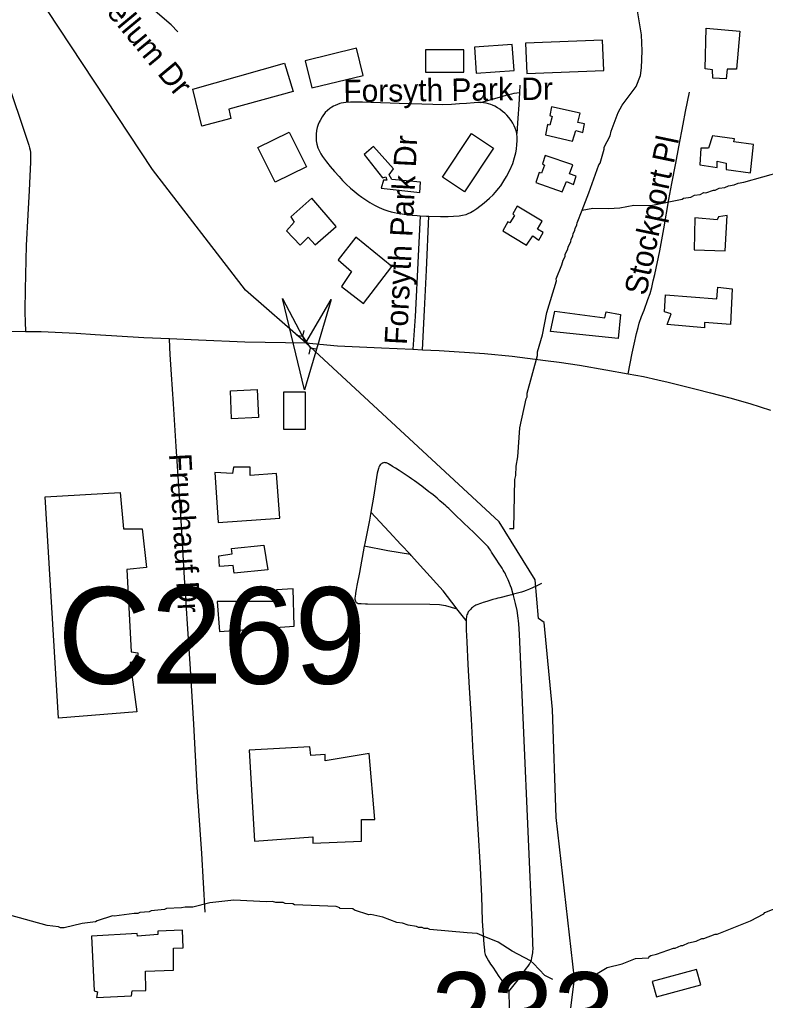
# Model space of a CAD drawing. Extents: x 1383679 to 1536984, y 460658 to 651027.
# Drawn here: x 1413754 to 1416920, y 506136 to 510300 of the extents above; entities that cross this region are included whole.
import ezdxf

# ---------------------------------------------------------------- set-up
doc = ezdxf.new("R2010")
doc.units = 0
for name, color, linetype in [('Exist Cultural Warehouse Building Footprint', 7, 'Continuous'), ('Exist Hydrographic Creek Single Shore', 7, 'Continuous'), ('Exist Hydrographic Misc Water Feature', 7, 'Continuous'), ('Exist Road Non-System Structure Non-Sys Other Number Label', 7, 'Continuous'), ('Exist Road Non-System Type 51', 7, 'Continuous'), ('Exist Road Non-System Type 51 Label', 7, 'Continuous'), ('Exist Road Secondary Structure Culvert Attributed CELL', 7, 'Continuous'), ('Exist Road Secondary Structure Culvert CELL', 7, 'Continuous'), ('Exist Road Secondary Structure Culvert Number Label', 7, 'Continuous'), ('Exist Road Secondary Type 51 Attributed', 7, 'Continuous')]:
    doc.layers.add(name, color=color, linetype=linetype)

msp = doc.modelspace()

# ---------------------------------------------------------------- linework, layer by layer
at = {"layer": 'Exist Cultural Warehouse Building Footprint'}
for points in [[(1416669.6, 510264.1), (1416812.3, 510250.5), (1416798.2, 510089.5), (1416758.5, 510089.5), (1416753.8, 510048.6), (1416697.7, 510050.9), (1416695.3, 510087.2), (1416664.9, 510091.7), (1416669.6, 510264.1)], [(1415902.6, 510199.5), (1415907.7, 510070.8), (1416234.7, 510083.8), (1416229.5, 510212.5), (1415902.6, 510199.5)], [(1414967.1, 510124.6), (1414995.6, 510009.7), (1415212.7, 510063.4), (1415184.3, 510178.3), (1414967.1, 510124.6)], [(1415477, 510172.3), (1415477, 510077), (1415640.7, 510077), (1415640.7, 510172.3), (1415477, 510172.3)], [(1415685.1, 510183.6), (1415692.5, 510073), (1415853.5, 510083.8), (1415846, 510194.4), (1415685.1, 510183.6)], [(1414878.3, 510115.5), (1414915.7, 509995.3), (1414642.1, 509920.4), (1414651.4, 509879.6), (1414527.5, 509847.8), (1414490.1, 510004.4), (1414878.3, 510115.5)], [(1416012.5, 509929.5), (1416005.5, 509893.2), (1416014.8, 509888.7), (1416005.5, 509852.4), (1415996.1, 509854.7), (1415986.8, 509811.5), (1416101.4, 509784.3), (1416115.4, 509829.7), (1416145.8, 509820.6), (1416152.8, 509856.9), (1416124.7, 509863.7), (1416134.1, 509902.3), (1416012.5, 509929.5)], [(1414766, 509757.1), (1414899.1, 509822.8), (1414971.8, 509675.4), (1414838.8, 509609.8), (1414766, 509757.1)], [(1415673.4, 509816.1), (1415766.4, 509754.2), (1415643, 509568.8), (1415550, 509630.6), (1415673.4, 509816.1)], [(1416679, 509753.7), (1416646.2, 509753.7), (1416641.6, 509683.4), (1416716.4, 509672), (1416716.4, 509699.3), (1416753.8, 509690.2), (1416753.8, 509663), (1416856.7, 509649.3), (1416870.7, 509769.6), (1416786.6, 509780.9), (1416788.9, 509794.5), (1416695.3, 509805.9), (1416679, 509753.7)], [(1415257.1, 509761.6), (1415217.4, 509727.6), (1415294.5, 509627.8), (1415308.6, 509632.3), (1415313.3, 509618.7), (1415299.2, 509618.7), (1415289.9, 509584.7), (1415453.6, 509566.5), (1415455.9, 509609.6), (1415334.3, 509621), (1415322.6, 509641.4), (1415341.3, 509666.4), (1415257.1, 509761.6)], [(1415984.9, 509723.3), (1415974, 509688), (1415982.8, 509682.5), (1415969.5, 509647.4), (1415960.5, 509650.7), (1415946.5, 509608.8), (1416057.4, 509569.3), (1416076.3, 509612.8), (1416105.5, 509600.5), (1416116.5, 509635.8), (1416089.3, 509645.6), (1416102.8, 509683), (1415984.9, 509723.3)], [(1414995.2, 509541.6), (1414906.3, 509462.2), (1414920.4, 509439.5), (1414887.6, 509403.2), (1414946.1, 509341.9), (1414978.8, 509376), (1415009.2, 509344.2), (1415098.1, 509421.3), (1414995.2, 509541.6)], [(1415866.3, 509508.1), (1415848.4, 509475.7), (1415855.9, 509468.5), (1415835.7, 509436.9), (1415827.6, 509442), (1415805.3, 509403.9), (1415905.8, 509342.5), (1415933.2, 509381.3), (1415959.3, 509363.2), (1415977.2, 509395.6), (1415952.7, 509410.7), (1415973.5, 509444.5), (1415866.3, 509508.1)], [(1416620.5, 509458.8), (1416618.2, 509322.7), (1416749.1, 509318.1), (1416758.5, 509467.8), (1416721.1, 509463.3), (1416716.4, 509449.7), (1416620.5, 509458.8)], [(1415182.3, 509376), (1415107.5, 509280.7), (1415163.6, 509230.8), (1415121.5, 509167.3), (1415215, 509094.7), (1415334.3, 509251.2), (1415182.3, 509376)], [(1416496.6, 509132.1), (1416714.1, 509113.9), (1416718.7, 509163.8), (1416779.5, 509157), (1416772.5, 509005), (1416662.6, 509014.1), (1416662.6, 508991.4), (1416503.6, 509005), (1416520, 509050.4), (1416491.9, 509059.5), (1416496.6, 509132.1)], [(1416026.5, 509061.8), (1416239.3, 509034.5), (1416244, 509059.5), (1416304.8, 509048.1), (1416295.5, 508946.1), (1416007.8, 508975.5), (1416026.5, 509061.8)], [(1414649.1, 508723.7), (1414763, 508728.9), (1414768.4, 508610.3), (1414654.4, 508605.2), (1414649.1, 508723.7)], [(1414875.9, 508719.2), (1414967.1, 508719.2), (1414967.1, 508560.4), (1414875.9, 508560.4), (1414875.9, 508719.2)], [(1414583.6, 508377.8), (1414597.6, 508164.5), (1414859.6, 508182.7), (1414845.5, 508373.2), (1414733.3, 508364.1), (1414733.3, 508400.4), (1414663.1, 508400.4), (1414658.5, 508373.2), (1414583.6, 508377.8)], [(1413863.3, 508273.4), (1414181.4, 508291.5), (1414195.4, 508137.3), (1414274.9, 508137.3), (1414293.6, 507973.9), (1414209.4, 507964.9), (1414228.2, 507615.5), (1414256.2, 507611), (1414256.2, 507570.1), (1414223.5, 507570.1), (1414251.5, 507361.4), (1413919.5, 507334.2), (1413863.3, 508273.4)], [(1414600, 508022.7), (1414656.1, 508031.8), (1414653.8, 508054.5), (1414791.7, 508068.1), (1414808.1, 507963.7), (1414665.5, 507950.1), (1414660.8, 507981.9), (1414602.3, 507977.3), (1414600, 508022.7)], [(1414593, 507828.7), (1414602.3, 507701.7), (1414920.4, 507724.4), (1414915.7, 507883.2), (1414845.5, 507878.7), (1414840.9, 507828.7), (1414593, 507828.7)], [(1414728.6, 507198.1), (1414752, 506812.4), (1414999.9, 506830.5), (1414999.9, 506803.3), (1415205.7, 506812.4), (1415205.7, 506903.1), (1415261.8, 506903.1), (1415238.4, 507184.4), (1415051.3, 507152.7), (1415051.3, 507179.9), (1414990.5, 507175.4), (1414985.9, 507211.7), (1414728.6, 507198.1)], [(1414060, 506407.8), (1414070.5, 506175.8), (1414085.2, 506171.8), (1414081, 506147.4), (1414229.9, 506155.5), (1414232, 506175.8), (1414290.8, 506177.9), (1414288.7, 506259.3), (1414408.3, 506263.4), (1414408.3, 506357), (1414448.2, 506359), (1414446.1, 506434.3), (1414341.1, 506430.2), (1414341.1, 506416), (1414255.1, 506407.8), (1414253, 506420.1), (1414060, 506407.8)], [(1416440.4, 506215.7), (1416458.4, 506150.5), (1416646.2, 506202.1), (1416628.3, 506267.4), (1416440.4, 506215.7)]]:
    msp.add_lwpolyline(points, dxfattribs=at)
at = {"layer": 'Exist Hydrographic Creek Single Shore'}
for points in [[(1416110.4, 506227.3), (1416032.4, 506911.6), (1416016.4, 507371.5), (1415981.4, 507739.8), (1415957.4, 507756.6), (1415943.4, 507921.1), (1415790.4, 508167.1), (1414969, 508927.4), (1414714, 509151.7), (1414318.5, 509663.9), (1413873.4, 510339.2), (1413620, 510858)], [(1416261.3, 501993.2), (1416157.3, 502612.4), (1416132.3, 502629.3), (1416102.3, 502803.9), (1416097.3, 503821.6), (1415953.8, 504139.6), (1415903, 504328.1), (1415880.3, 504685.9), (1415953.3, 504976.6), (1416110.4, 506227.3)]]:
    msp.add_lwpolyline(points, dxfattribs=at)
at = {"layer": 'Exist Hydrographic Misc Water Feature'}
for points in [[(1416142.1, 509490.4), (1416171.6, 509564.3), (1416212.9, 509683.3), (1416218.4, 509691.1), (1416236, 509750.5), (1416235.9, 509758.7), (1416260.9, 509806.1), (1416265.3, 509826), (1416295, 509905.3), (1416311.8, 509937), (1416371.4, 510015.5), (1416390.5, 510063.1), (1416395.2, 510095), (1416396.8, 510166.9), (1416394.2, 510234.9), (1416373, 510363.4)], [(1416142.1, 509490.4), (1416188.2, 509499.9), (1416254.2, 509498.4), (1416302.3, 509501.3), (1416362.5, 509512), (1416434.5, 509510.3), (1416567.2, 509537.4), (1416573.2, 509541.3), (1416603.3, 509546.5), (1416619.5, 509554.2), (1416643.5, 509557.7), (1416659.7, 509565.3), (1416667.7, 509565.1), (1416700, 509576.4), (1416708, 509576.2), (1416724.1, 509583.8), (1416748.2, 509587.3), (1416764.4, 509594.9), (1416788.5, 509598.4), (1416804.7, 509606), (1416828.8, 509609.4), (1416990.4, 509655.1)], [(1415833.5, 508139.5), (1415852.6, 508140), (1415857.2, 508347.8), (1415861.6, 508363.7), (1415862.4, 508403.7), (1415869.3, 508443.6), (1415878, 508567.3), (1415904.6, 508690.6), (1415908.8, 508698.5), (1415909.1, 508714.5), (1415952.6, 508873.5), (1415952.9, 508889.4), (1415974.6, 508961), (1415992.6, 509056.5), (1416033.3, 509190.8), (1416031.7, 509199.5), (1416057, 509258.9), (1416061.4, 509278.8), (1416069.8, 509294.7), (1416069.9, 509302.7), (1416082.4, 509326.4), (1416082.6, 509334.4), (1416095.1, 509358), (1416095.3, 509366), (1416103.6, 509381.9), (1416103.8, 509389.9), (1416112.1, 509405.7), (1416112.3, 509413.7), (1416120.7, 509429.4), (1416120.9, 509437.4), (1416142.1, 509490.4)], [(1416017.9, 506224.3), (1415983.6, 506242), (1415936.6, 506293), (1415922.9, 506303.3), (1415845.8, 506345), (1415786.5, 506382.3), (1415727.1, 506407.6), (1415697, 506420.2), (1415655.1, 506421.9), (1415495.7, 506436.8), (1415487.8, 506441), (1415471.8, 506441.4), (1415463.9, 506445.5), (1415447.9, 506445.9), (1415440, 506450.1), (1415404.1, 506454.9), (1415380.2, 506463.4), (1415356.3, 506465.9), (1415296.8, 506489.3), (1415245, 506500.2), (1415237, 506498.6), (1415175.9, 506519.5), (1415169.5, 506524.1), (1415113.5, 506525.4), (1415113.6, 506529.4), (1415097.6, 506533.8), (1414921.8, 506541.7), (1414913.9, 506545.9), (1414881.9, 506546.6), (1414874, 506550.8), (1414842, 506551.5), (1414828.1, 506555.8), (1414802.1, 506554.4), (1414663.2, 506561.2), (1414561.9, 506549.7), (1414489.5, 506531.4), (1414457.5, 506532.1), (1414441.5, 506528.5), (1414377.4, 506525.9), (1414369.3, 506522.1), (1414313.1, 506515.4), (1414305, 506511.6), (1414264.9, 506508.5), (1414256.8, 506504.6), (1414240.8, 506505), (1414155.5, 506493.6), (1414148.7, 506495.1), (1414084.2, 506474), (1414076.1, 506468.7), (1414019.9, 506462), (1413943.5, 506443.7), (1413927.5, 506444.1), (1413919.6, 506448.2), (1413871.6, 506453.3), (1413712.6, 506496.9)], [(1416137.5, 506222), (1416183.6, 506241.5), (1416199.7, 506245.1), (1416248.4, 506276), (1416312.7, 506290.5), (1416369.2, 506313.2), (1416425.3, 506316), (1416427.4, 506321.9), (1416433.5, 506325.8), (1416457.6, 506331.3), (1416530.1, 506357.6), (1416538.1, 506357.4), (1416562.4, 506368.9), (1416570.4, 506368.7), (1416594.7, 506380.2), (1416626.8, 506387.4), (1416651.1, 506398.9), (1416659.1, 506398.7), (1416707.5, 506417.6), (1416715.5, 506417.4), (1416856.8, 506474.2), (1416913.5, 506503.7), (1416917.6, 506508.8), (1416990.2, 506537.2)], [(1416075.2, 506223.2), (1416099.7, 506229.9), (1416137.5, 506222)]]:
    msp.add_lwpolyline(points, dxfattribs=at)
at = {"layer": 'Exist Road Non-System Type 51'}
for p, q in [((1415877.5, 510021.3), (1415876.2, 509989.9)), ((1415649.7, 507748.2), (1415610.8, 507798.9))]:
    msp.add_line(p, q, dxfattribs=at)
for points in [[(1414426.6, 510247.7), (1414397.3, 510277.3), (1414329.2, 510336)], [(1413699.1, 510050.5), (1413786.4, 509787.5), (1413793.3, 509767.5), (1413797, 509755.7), (1413799, 509746), (1413800.4, 509735.6), (1413801.3, 509723.9), (1413801.3, 509709.4), (1413800.6, 509694.5), (1413798.2, 509635.8), (1413794.5, 509574), (1413789.3, 509471.4), (1413782.7, 509340.3), (1413777.5, 509153.7), (1413776.2, 509066), (1413776, 509056.8), (1413777.6, 509017.2), (1413780.1, 508976.2)], [(1415712.9, 509948.2), (1415805.8, 509975.1), (1415829.4, 509981.7), (1415843.9, 509985.3), (1415853.6, 509987.1), (1415876.2, 509989.9)], [(1415876.2, 509989.9), (1415874.2, 509938.3), (1415869.7, 509881.5), (1415865.1, 509816.7)], [(1416337.6, 508795.5), (1416354.9, 508884.3), (1416363.4, 508922.3), (1416373.6, 508967.3), (1416380.5, 508993.3), (1416384.9, 509010.5), (1416394.5, 509040.1), (1416405.9, 509066), (1416406.1, 509066.6), (1416422, 509111.7), (1416431, 509137.8), (1416438.1, 509162.4), (1416444.7, 509190.9), (1416451.3, 509218.3), (1416472.4, 509318.2), (1416489.2, 509411.7), (1416511, 509536.6), (1416523.6, 509604), (1416539.9, 509690.2), (1416552.6, 509759.8), (1416571.2, 509856.8), (1416581.8, 509909.4), (1416597.9, 509991.3)], [(1415712.9, 509948.2), (1415699.6, 509948.2), (1415683.8, 509947.2), (1415651.6, 509944.5), (1415622.3, 509941.9), (1415587.5, 509940.1), (1415549.4, 509938.8), (1415509.1, 509939.5), (1415461.7, 509940.8), (1415417.2, 509942.3), (1415365.7, 509943.9), (1415328, 509945.4), (1415286.3, 509946.7), (1415245.6, 509947.8), (1415209.5, 509948.9), (1415181.3, 509949.6), (1415159, 509949.6), (1415138.8, 509948), (1415119.4, 509944.7), (1415113.4, 509943.2), (1415103.9, 509939.9), (1415094, 509936.1), (1415086.7, 509932.2), (1415079.7, 509928), (1415071.6, 509922.7), (1415061.6, 509914.6), (1415052, 509905.5), (1415038.4, 509886.9), (1415030.3, 509872.4), (1415025.9, 509864.1), (1415022, 509854.6), (1415018.2, 509842.3), (1415015.1, 509829.7), (1415012.7, 509813.8), (1415012.7, 509801.9), (1415013.4, 509785.9), (1415015.8, 509771.7), (1415020.7, 509756.1), (1415025.9, 509743.7), (1415032.8, 509730.8), (1415040.5, 509718.2), (1415057.2, 509695.7), (1415072.4, 509676.5), (1415091.2, 509655.4), (1415111, 509633.8), (1415125.8, 509617.5), (1415140.9, 509601.8), (1415159.4, 509584.6), (1415174.2, 509571), (1415191.2, 509557.6), (1415207.9, 509545.9), (1415223.8, 509534.9), (1415241.2, 509524), (1415261, 509512.6), (1415281, 509502.2), (1415300, 509494.1), (1415317.8, 509487.9), (1415332.4, 509483.9), (1415345.4, 509481.1), (1415359, 509478.4), (1415378, 509475.3), (1415395.4, 509472.7), (1415409, 509471.4), (1415420.9, 509470.3), (1415441.7, 509468.3), (1415454.4, 509467.5)], [(1415865.1, 509816.7), (1415862.5, 509827.5), (1415858.9, 509839), (1415854.5, 509848.9), (1415848.3, 509860.5), (1415840.8, 509872.2), (1415831.8, 509884.3), (1415822.8, 509894.1), (1415813.7, 509902.7), (1415804.9, 509910.4), (1415793, 509919.6), (1415783.1, 509925.8), (1415771.4, 509932.6), (1415761.8, 509937.2), (1415754.3, 509939.9), (1415745.2, 509942.7), (1415735.6, 509944.9), (1415724.3, 509946.9), (1415712.9, 509948.2)], [(1415492, 509465.6), (1415540.6, 509463.9), (1415573.9, 509464.3), (1415596.5, 509465.2), (1415620.5, 509467.2), (1415634.7, 509469.6), (1415650.1, 509473.2), (1415658.5, 509476.2), (1415668.8, 509480.9), (1415682.5, 509489.2), (1415696.1, 509498), (1415726.7, 509522.3), (1415749.4, 509541.7), (1415764.6, 509556.5), (1415774.1, 509567), (1415787.3, 509582.5), (1415796.7, 509594.7), (1415810.2, 509614.9), (1415820.8, 509633.4), (1415835.8, 509660.9), (1415847.9, 509689.2), (1415856, 509713.9), (1415861.2, 509734.7), (1415863.8, 509750.6), (1415866, 509769.6), (1415866.4, 509785.8), (1415866.4, 509800), (1415865.1, 509816.7)], [(1415454.4, 509467.5), (1415444.4, 509266.8), (1415435.5, 509066), (1415434.3, 509040.2), (1415424.3, 508900.3)], [(1415454.4, 509467.5), (1415481.3, 509465.9), (1415492, 509465.6)], [(1415465.3, 508898.2), (1415473.1, 509066), (1415481.5, 509235.6), (1415492, 509465.6)], [(1414542.1, 506510.9), (1414528, 506759.2), (1414508.2, 507041), (1414493.8, 507308.2), (1414479.5, 507543.2), (1414466.9, 507734), (1414454, 507930.2), (1414439.7, 508173), (1414418.6, 508487.9), (1414407.4, 508668.3), (1414399, 508793.7), (1414393, 508877.6), (1414392.2, 508907.3), (1414390.6, 508945.8)], [(1415849.8, 507859.7), (1415842.1, 507886.4), (1415838.6, 507896.5), (1415834.4, 507907.6), (1415828.8, 507920.8), (1415824.6, 507930.3), (1415820.4, 507939), (1415815.1, 507949.1), (1415811.6, 507955.3), (1415807.3, 507962.7), (1415802.6, 507970.8), (1415797, 507979), (1415790.2, 507989.5), (1415777, 508009.7), (1415765.8, 508026.8), (1415758.1, 508039.1), (1415753.1, 508047.1), (1415748.9, 508053.7), (1415745.9, 508057.5), (1415743.4, 508060.8), (1415739.9, 508065.1), (1415735.6, 508069.5), (1415682.1, 508122.4), (1415640.6, 508161.9), (1415599.2, 508201.4), (1415588.7, 508211.7), (1415583, 508217.6), (1415576.6, 508223.9), (1415569.8, 508230.5), (1415563.4, 508236.2), (1415554, 508244.3), (1415538.9, 508257.5), (1415526.4, 508268.3), (1415510.2, 508281.7), (1415499.9, 508289.8), (1415492.4, 508295.7), (1415483.8, 508302.7), (1415470.9, 508312.4), (1415462.4, 508318.9), (1415452, 508326.8), (1415441.1, 508334.5), (1415430.8, 508342), (1415418.5, 508350.7), (1415408, 508357.5), (1415382.1, 508374.6), (1415365.7, 508385), (1415350.8, 508395), (1415337.2, 508403), (1415327, 508409.9), (1415326.8, 508410), (1415320, 508414.1), (1415315.5, 508416.5), (1415311.9, 508417.9), (1415307.7, 508418.7), (1415304.9, 508418.9), (1415301.1, 508418.6), (1415298.6, 508418.1), (1415295.2, 508417.2), (1415292.9, 508416.1), (1415290.1, 508414), (1415288.2, 508412.4), (1415285.2, 508409.3), (1415282.6, 508405.8), (1415280.7, 508402.7), (1415279.1, 508399.6), (1415277.7, 508394.8), (1415277.5, 508394.1), (1415272.8, 508374.4), (1415256.3, 508271.7), (1415245.6, 508208.4)], [(1415245.6, 508208.4), (1415239.9, 508174.5), (1415219.5, 508076.1), (1415217.4, 508064.8)], [(1415413.5, 508028.5), (1415373.5, 508071.5), (1415322.9, 508125.7), (1415245.6, 508208.4)], [(1415217.4, 508064.8), (1415196.7, 507953.1), (1415186.1, 507897.3), (1415183, 507880), (1415180.6, 507864.2), (1415180.2, 507861.4), (1415178.8, 507851.1), (1415178, 507844.3), (1415178, 507839.7), (1415178.6, 507835.3), (1415179.7, 507831.3), (1415181.2, 507828.3), (1415183.9, 507825.4), (1415187.2, 507823.4), (1415192, 507821.5), (1415197.5, 507820.8), (1415204.3, 507820.3), (1415222.9, 507819.6), (1415231, 507819.3), (1415496.5, 507818.3), (1415537.6, 507816.6), (1415562.1, 507812.8), (1415610.8, 507798.9)], [(1415413.5, 508028.5), (1415317.4, 508045.1), (1415217.4, 508064.8)], [(1415610.8, 507798.9), (1415608.1, 507802.4), (1415553, 507874.9), (1415469.7, 507966.2), (1415416.5, 508025.3), (1415413.5, 508028.5)], [(1415970.6, 507905.5), (1415947.2, 507894.9), (1415932.2, 507888.1), (1415919.7, 507882.4), (1415912.5, 507879.3), (1415905.5, 507876.5), (1415893.9, 507872.3), (1415885.5, 507869.5), (1415873.9, 507866.2), (1415851.6, 507860.1), (1415849.8, 507859.7)], [(1415849.8, 507859.7), (1415831.8, 507855.2), (1415793.5, 507845.1), (1415784.7, 507843), (1415775.5, 507840.7), (1415763.6, 507837.3), (1415737.5, 507829.3), (1415722.8, 507824.5), (1415714.7, 507821.9), (1415707, 507819.6), (1415699.5, 507817.2), (1415695.1, 507815.7), (1415691.3, 507814.2), (1415686.9, 507811.4), (1415681.9, 507807.8), (1415677.7, 507804.3), (1415673.5, 507800.7), (1415668.2, 507795.4), (1415662.7, 507789.3), (1415659.4, 507785.3), (1415656.8, 507780.7), (1415655.3, 507777.2), (1415653.5, 507772.1), (1415652.2, 507766.6), (1415651.5, 507762.7), (1415650.7, 507757.6), (1415650, 507752.3), (1415649.7, 507748.2)], [(1415831.9, 506172.9), (1415865.5, 506215.9), (1415866.5, 506217.3), (1415906.9, 506272.2), (1415914.1, 506281.7), (1415918.7, 506289.1), (1415922.3, 506295.8), (1415924.3, 506300.4), (1415926.9, 506307.8), (1415929.3, 506315.8), (1415930.9, 506323.5), (1415932.2, 506331), (1415933.1, 506338.2), (1415933.7, 506345.2), (1415934.2, 506353.2), (1415934.1, 506360.7), (1415933.8, 506367.5), (1415933.7, 506370.4), (1415931.2, 506434.1), (1415876.8, 507690.5), (1415873.5, 507734.7), (1415872.5, 507747.6), (1415871.5, 507758.9), (1415866.4, 507790.9), (1415860, 507821.2), (1415851.2, 507854.6), (1415849.8, 507859.7)], [(1415649.7, 507748.2), (1415649.6, 507748.1), (1415649.8, 507738.7), (1415649.6, 507733), (1415650.6, 507708.9), (1415652.5, 507658.8), (1415657.1, 507561.9), (1415663.2, 507462.9), (1415670.8, 507330), (1415679.1, 507187.6), (1415690.4, 507019.2), (1415699.2, 506862.4), (1415709.3, 506698.7), (1415715, 506578.7), (1415718.6, 506473.8), (1415723.5, 506393.1), (1415725.2, 506374.1), (1415727.6, 506348.6), (1415728.5, 506342), (1415729.8, 506336.4), (1415731.4, 506331.2), (1415734.4, 506323.7), (1415737.5, 506317.1), (1415744.6, 506303.9), (1415749.4, 506296.2), (1415753.4, 506289.8), (1415762.8, 506276.1), (1415789.4, 506237.4), (1415809.7, 506209.2), (1415823, 506188.2), (1415831.9, 506172.9)], [(1415831.9, 506172.9), (1415832.7, 506105.4), (1415840.2, 505960.9), (1415847.6, 505780.5), (1415850.7, 505684.5), (1415852, 505671.2), (1415858.6, 505638.4)]]:
    msp.add_lwpolyline(points, dxfattribs=at)
at = {"layer": 'Exist Road Secondary Structure Culvert Attributed CELL'}
msp.add_lwpolyline([(1415077.2, 509111.1), (1414964, 508727.5), (1414870.2, 509116.3), (1414969, 508927.4)], close=True, dxfattribs=at)
at = {"layer": 'Exist Road Secondary Structure Culvert CELL'}
for p, q in [((1414960.9, 508980.1), (1414955.2, 508955.3)), ((1414930.2, 508959.6), (1414955.2, 508955.3)), ((1414955.2, 508955.3), (1414988.7, 508905)), ((1414983.1, 508880.2), (1414988.7, 508905)), ((1415013.8, 508900.7), (1414988.7, 508905))]:
    msp.add_line(p, q, dxfattribs=at)
at = {"layer": 'Exist Road Secondary Type 51 Attributed'}
msp.add_lwpolyline([(1413684, 508977), (1413780.1, 508976.2), (1413846.1, 508975.6), (1413993.9, 508969.2), (1414075, 508962.9), (1414282.1, 508950.2), (1414390.6, 508945.8), (1414513.2, 508940.9), (1414709.9, 508931.8), (1414969, 508927.4), (1415103.6, 508914.5), (1415291.3, 508906.8), (1415424.3, 508900.3), (1415465.3, 508898.2), (1415535.6, 508894.8), (1415728.2, 508882.2), (1415845.5, 508870.6), (1415909.9, 508863.1), (1415986.3, 508853), (1416045.1, 508844.9), (1416131.7, 508832.6), (1416243.8, 508813.2), (1416337.6, 508795.5), (1416402.6, 508784.2), (1416464, 508770.4), (1416507.7, 508760), (1416564.1, 508746.7), (1416626.6, 508731.6), (1416687.5, 508716), (1416770, 508694.5), (1416854.3, 508669.4), (1416942.4, 508641.8)], dxfattribs=at)

# ---------------------------------------------------------------- texts
at = {"layer": 'Exist Road Non-System Structure Non-Sys Other Number Label'}
msp.add_text('233', height=349.96, dxfattribs=at).set_placement((1415501, 505905.5))
at = {"layer": 'Exist Road Non-System Type 51 Label'}
for s, rotation, p in [('Antebellum Dr', 309.6917, (1413907.4, 510586.4)), ('Forsyth Park Dr', 0.6995, (1415129.4, 509949.2)), ('Forsyth Park Dr', 87.101, (1415398.3, 508917.7)), ('Stockport Pl', 78.1536, (1416414, 509124.9)), ('Fruehauf Dr', 273.2834, (1414388.4, 508455.8))]:
    msp.add_text(s, height=95, rotation=rotation, dxfattribs=at).set_placement(p)
at = {"layer": 'Exist Road Secondary Structure Culvert Number Label'}
msp.add_text('C269', height=410.1, dxfattribs=at).set_placement((1413915.2, 507480))

doc.saveas('drawing.dxf')
